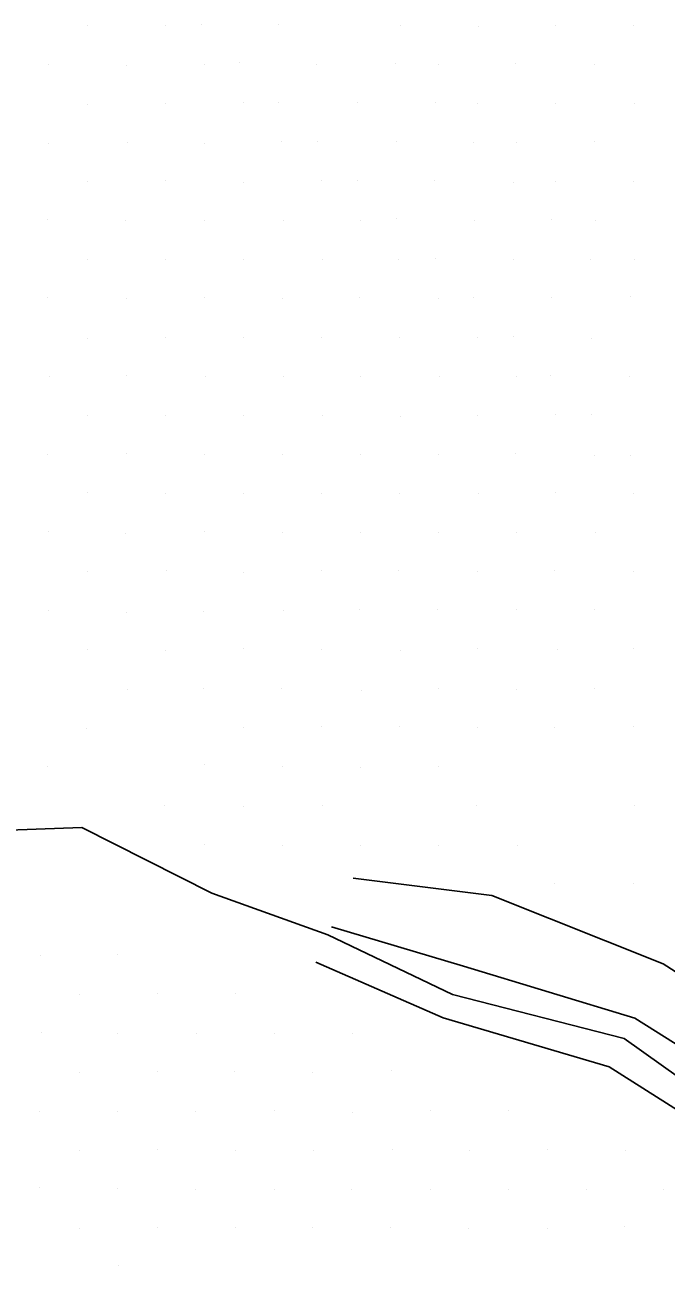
# Model space of a CAD drawing. Extents: x 1602514 to 1609837, y 863887 to 871157.
# Drawn here: x 1605003.1 to 1605119.4, y 868916.6 to 869141.8 of the extents above; entities that cross this region are included whole.
import ezdxf

# ---------------------------------------------------------------- set-up
doc = ezdxf.new("R2010")
doc.units = 0
for name, color, linetype in [('Survey-Flow line', 7, 'Continuous'), ('Survey-Ridge Lines', 7, 'Continuous'), ('Survey-Spot dirt', 7, 'Continuous')]:
    doc.layers.add(name, color=color, linetype=linetype)

msp = doc.modelspace()

# ---------------------------------------------------------------- linework, layer by layer
at = {"layer": 'Survey-Flow line'}
msp.add_lwpolyline([(1604943.89, 869011.51), (1604957.51, 869006.93), (1604971.71, 869004.01), (1604978.16, 869000.26), (1604981.09, 869000.68), (1604991.86, 868995.41), (1605013.45, 868996.21), (1605037.01, 868984.31), (1605058.06, 868976.72), (1605080.63, 868965.93), (1605111.76, 868957.91), (1605131.88, 868943.59), (1605158.6, 868931.74)], dxfattribs=at)
msp.add_lwpolyline([(1604943.89, 869011.51), (1604957.51, 869006.93), (1604971.71, 869004.01), (1604978.16, 869000.26), (1604981.09, 869000.68), (1604991.86, 868995.41), (1605013.45, 868996.21), (1605037.01, 868984.31), (1605058.06, 868976.72), (1605080.63, 868965.93), (1605111.76, 868957.91), (1605131.88, 868943.59), (1605158.6, 868931.74)], dxfattribs=at)
at = {"layer": 'Survey-Ridge Lines'}
for points in [[(1605062.63, 868987), (1605087.8, 868983.86), (1605118.87, 868971.47), (1605136.91, 868959.9), (1605167.55, 868945.32), (1605177.6, 868940.41), (1605218.91, 868923.44), (1605234.89, 868917.29)], [(1605062.63, 868987), (1605087.8, 868983.86), (1605118.87, 868971.47), (1605136.91, 868959.9), (1605167.55, 868945.32), (1605177.6, 868940.41), (1605218.91, 868923.44), (1605234.89, 868917.29)], [(1605058.7, 868978.16), (1605082.67, 868971.04), (1605113.7, 868961.63), (1605133.57, 868949.08), (1605159.58, 868933.23), (1605169.39, 868929.7)], [(1605058.7, 868978.16), (1605082.67, 868971.04), (1605113.7, 868961.63), (1605133.57, 868949.08), (1605159.58, 868933.23), (1605169.39, 868929.7)], [(1605055.88, 868971.8), (1605078.93, 868961.66), (1605109.07, 868952.79), (1605130.52, 868939.18), (1605155.25, 868926.66), (1605162.3, 868920.46), (1605208.4, 868907.04), (1605222.09, 868894.59)], [(1605055.88, 868971.8), (1605078.93, 868961.66), (1605109.07, 868952.79), (1605130.52, 868939.18), (1605155.25, 868926.66), (1605162.3, 868920.46), (1605208.4, 868907.04), (1605222.09, 868894.59)]]:
    msp.add_lwpolyline(points, dxfattribs=at)
at = {"layer": 'Survey-Spot dirt'}
for p, q in [((1605014.51, 869141.71), (1605014.51, 869141.71)), ((1605014.51, 869141.71), (1605014.51, 869141.71)), ((1605028.62, 869141.74), (1605028.62, 869141.74)), ((1605028.62, 869141.74), (1605028.62, 869141.74)), ((1605035.09, 869141.77), (1605035.09, 869141.77)), ((1605035.09, 869141.77), (1605035.09, 869141.77)), ((1605049.15, 869141.78), (1605049.15, 869141.78)), ((1605049.15, 869141.78), (1605049.15, 869141.78)), ((1605071.16, 869141.74), (1605071.16, 869141.74)), ((1605071.16, 869141.74), (1605071.16, 869141.74)), ((1605085.29, 869141.47), (1605085.29, 869141.47)), ((1605085.29, 869141.47), (1605085.29, 869141.47)), ((1605099.41, 869141.62), (1605099.41, 869141.62)), ((1605099.41, 869141.62), (1605099.41, 869141.62)), ((1605113.4, 869141.61), (1605113.4, 869141.61)), ((1605113.4, 869141.61), (1605113.4, 869141.61)), ((1605007.42, 869134.52), (1605007.42, 869134.52)), ((1605007.42, 869134.52), (1605007.42, 869134.52)), ((1605021.61, 869134.41), (1605021.61, 869134.41)), ((1605021.61, 869134.41), (1605021.61, 869134.41)), ((1605035.65, 869134.64), (1605035.65, 869134.64)), ((1605035.65, 869134.64), (1605035.65, 869134.64)), ((1605041.99, 869134.89), (1605041.99, 869134.89)), ((1605041.99, 869134.89), (1605041.99, 869134.89)), ((1605056.08, 869134.59), (1605056.08, 869134.59)), ((1605056.08, 869134.59), (1605056.08, 869134.59)), ((1605070.35, 869134.68), (1605070.35, 869134.68)), ((1605070.35, 869134.68), (1605070.35, 869134.68)), ((1605078.04, 869134.61), (1605078.04, 869134.61)), ((1605078.04, 869134.61), (1605078.04, 869134.61)), ((1605092.06, 869134.76), (1605092.06, 869134.76)), ((1605092.06, 869134.76), (1605092.06, 869134.76)), ((1605106.48, 869134.54), (1605106.48, 869134.54)), ((1605106.48, 869134.54), (1605106.48, 869134.54)), ((1605014.54, 869127.38), (1605014.54, 869127.38)), ((1605014.54, 869127.38), (1605014.54, 869127.38)), ((1605028.61, 869127.48), (1605028.61, 869127.48)), ((1605028.61, 869127.48), (1605028.61, 869127.48)), ((1605042.81, 869127.62), (1605042.81, 869127.62)), ((1605042.81, 869127.62), (1605042.81, 869127.62)), ((1605049.17, 869127.76), (1605049.17, 869127.76)), ((1605049.17, 869127.76), (1605049.17, 869127.76)), ((1605063.34, 869127.67), (1605063.34, 869127.67)), ((1605063.34, 869127.67), (1605063.34, 869127.67)), ((1605077.49, 869127.65), (1605077.49, 869127.65)), ((1605077.49, 869127.65), (1605077.49, 869127.65)), ((1605085.19, 869127.52), (1605085.19, 869127.52)), ((1605085.19, 869127.52), (1605085.19, 869127.52)), ((1605099.26, 869127.49), (1605099.26, 869127.49)), ((1605099.26, 869127.49), (1605099.26, 869127.49)), ((1605113.6, 869127.51), (1605113.6, 869127.51)), ((1605113.6, 869127.51), (1605113.6, 869127.51)), ((1605007.43, 869120.28), (1605007.43, 869120.28)), ((1605007.43, 869120.28), (1605007.43, 869120.28)), ((1605021.69, 869120.35), (1605021.69, 869120.35)), ((1605021.69, 869120.35), (1605021.69, 869120.35)), ((1605035.69, 869120.33), (1605035.69, 869120.33)), ((1605035.69, 869120.33), (1605035.69, 869120.33)), ((1605049.73, 869120.53), (1605049.73, 869120.53)), ((1605049.73, 869120.53), (1605049.73, 869120.53)), ((1605056.14, 869120.58), (1605056.14, 869120.58)), ((1605056.14, 869120.58), (1605056.14, 869120.58)), ((1605070.44, 869120.57), (1605070.44, 869120.57)), ((1605070.44, 869120.57), (1605070.44, 869120.57)), ((1605084.51, 869120.5), (1605084.51, 869120.5)), ((1605084.51, 869120.5), (1605084.51, 869120.5)), ((1605092.25, 869120.46), (1605092.25, 869120.46)), ((1605092.25, 869120.46), (1605092.25, 869120.46)), ((1605106.42, 869120.55), (1605106.42, 869120.55)), ((1605106.42, 869120.55), (1605106.42, 869120.55)), ((1605014.41, 869113.35), (1605014.41, 869113.35)), ((1605014.41, 869113.35), (1605014.41, 869113.35)), ((1605028.6, 869113.47), (1605028.6, 869113.47)), ((1605028.6, 869113.47), (1605028.6, 869113.47)), ((1605056.9, 869113.63), (1605056.9, 869113.63)), ((1605056.9, 869113.63), (1605056.9, 869113.63)), ((1605063.38, 869113.53), (1605063.38, 869113.53)), ((1605063.38, 869113.53), (1605063.38, 869113.53)), ((1605077.41, 869113.55), (1605077.41, 869113.55)), ((1605077.41, 869113.55), (1605077.41, 869113.55)), ((1605091.76, 869113.26), (1605091.76, 869113.26)), ((1605091.76, 869113.26), (1605091.76, 869113.26)), ((1605099.34, 869113.36), (1605099.34, 869113.36)), ((1605099.34, 869113.36), (1605099.34, 869113.36)), ((1605113.53, 869113.34), (1605113.53, 869113.34)), ((1605113.53, 869113.34), (1605113.53, 869113.34)), ((1605042.72, 869113.23), (1605042.72, 869113.23)), ((1605042.72, 869113.23), (1605042.72, 869113.23)), ((1605007.31, 869106.55), (1605007.31, 869106.55)), ((1605007.31, 869106.55), (1605007.31, 869106.55)), ((1605070.43, 869106.64), (1605070.43, 869106.64)), ((1605070.43, 869106.64), (1605070.43, 869106.64)), ((1605021.44, 869106.36), (1605021.44, 869106.36)), ((1605021.44, 869106.36), (1605021.44, 869106.36)), ((1605035.6, 869106.35), (1605035.6, 869106.35)), ((1605035.6, 869106.35), (1605035.6, 869106.35)), ((1605049.93, 869106.36), (1605049.93, 869106.36)), ((1605049.93, 869106.36), (1605049.93, 869106.36)), ((1605064.05, 869106.26), (1605064.05, 869106.26)), ((1605064.05, 869106.26), (1605064.05, 869106.26)), ((1605084.57, 869106.37), (1605084.57, 869106.37)), ((1605084.57, 869106.37), (1605084.57, 869106.37)), ((1605098.67, 869106.46), (1605098.67, 869106.46)), ((1605098.67, 869106.46), (1605098.67, 869106.46)), ((1605106.52, 869106.24), (1605106.52, 869106.24)), ((1605106.52, 869106.24), (1605106.52, 869106.24)), ((1605014.43, 869099.13), (1605014.43, 869099.13)), ((1605014.43, 869099.13), (1605014.43, 869099.13)), ((1605028.69, 869099.16), (1605028.69, 869099.16)), ((1605028.69, 869099.16), (1605028.69, 869099.16)), ((1605042.74, 869099.19), (1605042.74, 869099.19)), ((1605042.74, 869099.19), (1605042.74, 869099.19)), ((1605056.99, 869099.28), (1605056.99, 869099.28)), ((1605056.99, 869099.28), (1605056.99, 869099.28)), ((1605070.94, 869099.15), (1605070.94, 869099.15)), ((1605070.94, 869099.15), (1605070.94, 869099.15)), ((1605077.62, 869099.46), (1605077.62, 869099.46)), ((1605077.62, 869099.46), (1605077.62, 869099.46)), ((1605091.7, 869099.25), (1605091.7, 869099.25)), ((1605091.7, 869099.25), (1605091.7, 869099.25)), ((1605105.67, 869099.24), (1605105.67, 869099.24)), ((1605105.67, 869099.24), (1605105.67, 869099.24)), ((1605113.58, 869099.23), (1605113.58, 869099.23)), ((1605113.58, 869099.23), (1605113.58, 869099.23)), ((1605007.17, 869092.32), (1605007.17, 869092.32)), ((1605007.17, 869092.32), (1605007.17, 869092.32)), ((1605021.59, 869092.15), (1605021.59, 869092.15)), ((1605021.59, 869092.15), (1605021.59, 869092.15)), ((1605035.66, 869092.41), (1605035.66, 869092.41)), ((1605035.66, 869092.41), (1605035.66, 869092.41)), ((1605049.85, 869092.14), (1605049.85, 869092.14)), ((1605049.85, 869092.14), (1605049.85, 869092.14)), ((1605063.84, 869092.26), (1605063.84, 869092.26)), ((1605063.84, 869092.26), (1605063.84, 869092.26)), ((1605078.09, 869092.21), (1605078.09, 869092.21)), ((1605078.09, 869092.21), (1605078.09, 869092.21)), ((1605084.43, 869092.33), (1605084.43, 869092.33)), ((1605084.43, 869092.33), (1605084.43, 869092.33)), ((1605098.58, 869092.35), (1605098.58, 869092.35)), ((1605098.58, 869092.35), (1605098.58, 869092.35)), ((1605112.89, 869092.53), (1605112.89, 869092.53)), ((1605112.89, 869092.53), (1605112.89, 869092.53)), ((1605014.42, 869084.96), (1605014.42, 869084.96)), ((1605014.42, 869084.96), (1605014.42, 869084.96)), ((1605028.67, 869085.15), (1605028.67, 869085.15)), ((1605028.67, 869085.15), (1605028.67, 869085.15)), ((1605042.84, 869085.16), (1605042.84, 869085.16)), ((1605042.84, 869085.16), (1605042.84, 869085.16)), ((1605056.88, 869085.12), (1605056.88, 869085.12)), ((1605056.88, 869085.12), (1605056.88, 869085.12)), ((1605071.02, 869085.16), (1605071.02, 869085.16)), ((1605071.02, 869085.16), (1605071.02, 869085.16)), ((1605085.19, 869085.05), (1605085.19, 869085.05)), ((1605085.19, 869085.05), (1605085.19, 869085.05)), ((1605091.65, 869085.2), (1605091.65, 869085.2)), ((1605091.65, 869085.2), (1605091.65, 869085.2)), ((1605105.78, 869084.86), (1605105.78, 869084.86)), ((1605105.78, 869084.86), (1605105.78, 869084.86)), ((1605007.5, 869077.96), (1605007.5, 869077.96)), ((1605007.5, 869077.96), (1605007.5, 869077.96)), ((1605021.48, 869078.09), (1605021.48, 869078.09)), ((1605021.48, 869078.09), (1605021.48, 869078.09)), ((1605035.83, 869078), (1605035.83, 869078)), ((1605035.83, 869078), (1605035.83, 869078)), ((1605049.95, 869078.03), (1605049.95, 869078.03)), ((1605049.95, 869078.03), (1605049.95, 869078.03)), ((1605064.01, 869077.91), (1605064.01, 869077.91)), ((1605064.01, 869077.91), (1605064.01, 869077.91)), ((1605078.23, 869078.04), (1605078.23, 869078.04)), ((1605078.23, 869078.04), (1605078.23, 869078.04)), ((1605092.18, 869078.05), (1605092.18, 869078.05)), ((1605092.18, 869078.05), (1605092.18, 869078.05)), ((1605098.49, 869078.22), (1605098.49, 869078.22)), ((1605098.49, 869078.22), (1605098.49, 869078.22)), ((1605112.73, 869077.99), (1605112.73, 869077.99)), ((1605112.73, 869077.99), (1605112.73, 869077.99)), ((1605014.51, 869070.99), (1605014.51, 869070.99)), ((1605014.51, 869070.99), (1605014.51, 869070.99)), ((1605028.64, 869070.97), (1605028.64, 869070.97)), ((1605028.64, 869070.97), (1605028.64, 869070.97)), ((1605042.69, 869070.96), (1605042.69, 869070.96)), ((1605042.69, 869070.96), (1605042.69, 869070.96)), ((1605056.99, 869070.97), (1605056.99, 869070.97)), ((1605056.99, 869070.97), (1605056.99, 869070.97)), ((1605071.14, 869070.67), (1605071.14, 869070.67)), ((1605071.14, 869070.67), (1605071.14, 869070.67)), ((1605085.23, 869070.95), (1605085.23, 869070.95)), ((1605085.23, 869070.95), (1605085.23, 869070.95)), ((1605099.33, 869071.06), (1605099.33, 869071.06)), ((1605099.33, 869071.06), (1605099.33, 869071.06)), ((1605105.77, 869071.09), (1605105.77, 869071.09)), ((1605105.77, 869071.09), (1605105.77, 869071.09)), ((1605007.27, 869063.87), (1605007.27, 869063.87)), ((1605007.27, 869063.87), (1605007.27, 869063.87)), ((1605021.57, 869063.96), (1605021.57, 869063.96)), ((1605021.57, 869063.96), (1605021.57, 869063.96)), ((1605035.73, 869063.88), (1605035.73, 869063.88)), ((1605035.73, 869063.88), (1605035.73, 869063.88)), ((1605049.89, 869063.81), (1605049.89, 869063.81)), ((1605049.89, 869063.81), (1605049.89, 869063.81)), ((1605063.96, 869063.83), (1605063.96, 869063.83)), ((1605063.96, 869063.83), (1605063.96, 869063.83)), ((1605078.18, 869063.79), (1605078.18, 869063.79)), ((1605078.18, 869063.79), (1605078.18, 869063.79)), ((1605092.09, 869064), (1605092.09, 869064)), ((1605092.09, 869064), (1605092.09, 869064)), ((1605106.45, 869063.73), (1605106.45, 869063.73)), ((1605106.45, 869063.73), (1605106.45, 869063.73)), ((1605112.92, 869063.76), (1605112.92, 869063.76)), ((1605112.92, 869063.76), (1605112.92, 869063.76)), ((1605014.42, 869056.91), (1605014.42, 869056.91)), ((1605014.42, 869056.91), (1605014.42, 869056.91)), ((1605028.61, 869056.79), (1605028.61, 869056.79)), ((1605028.61, 869056.79), (1605028.61, 869056.79)), ((1605042.78, 869056.86), (1605042.78, 869056.86)), ((1605042.78, 869056.86), (1605042.78, 869056.86)), ((1605056.92, 869056.72), (1605056.92, 869056.72)), ((1605056.92, 869056.72), (1605056.92, 869056.72)), ((1605070.97, 869056.8), (1605070.97, 869056.8)), ((1605070.97, 869056.8), (1605070.97, 869056.8)), ((1605085.3, 869056.86), (1605085.3, 869056.86)), ((1605085.3, 869056.86), (1605085.3, 869056.86)), ((1605099.39, 869056.87), (1605099.39, 869056.87)), ((1605099.39, 869056.87), (1605099.39, 869056.87)), ((1605113.54, 869056.8), (1605113.54, 869056.8)), ((1605113.54, 869056.8), (1605113.54, 869056.8)), ((1605007.45, 869049.85), (1605007.45, 869049.85)), ((1605007.45, 869049.85), (1605007.45, 869049.85)), ((1605021.44, 869049.59), (1605021.44, 869049.59)), ((1605021.44, 869049.59), (1605021.44, 869049.59)), ((1605035.71, 869049.86), (1605035.71, 869049.86)), ((1605035.71, 869049.86), (1605035.71, 869049.86)), ((1605049.83, 869049.73), (1605049.83, 869049.73)), ((1605049.83, 869049.73), (1605049.83, 869049.73)), ((1605063.95, 869049.62), (1605063.95, 869049.62)), ((1605063.95, 869049.62), (1605063.95, 869049.62)), ((1605078.14, 869049.76), (1605078.14, 869049.76)), ((1605078.14, 869049.76), (1605078.14, 869049.76)), ((1605092.31, 869049.62), (1605092.31, 869049.62)), ((1605092.31, 869049.62), (1605092.31, 869049.62)), ((1605106.61, 869049.65), (1605106.61, 869049.65)), ((1605106.61, 869049.65), (1605106.61, 869049.65)), ((1605014.47, 869042.69), (1605014.47, 869042.69)), ((1605014.47, 869042.69), (1605014.47, 869042.69)), ((1605028.76, 869042.84), (1605028.76, 869042.84)), ((1605028.76, 869042.84), (1605028.76, 869042.84)), ((1605042.76, 869042.46), (1605042.76, 869042.46)), ((1605042.76, 869042.46), (1605042.76, 869042.46)), ((1605056.98, 869042.8), (1605056.98, 869042.8)), ((1605056.98, 869042.8), (1605056.98, 869042.8)), ((1605070.84, 869042.74), (1605070.84, 869042.74)), ((1605070.84, 869042.74), (1605070.84, 869042.74)), ((1605085.26, 869042.69), (1605085.26, 869042.69)), ((1605085.26, 869042.69), (1605085.26, 869042.69)), ((1605099.21, 869042.74), (1605099.21, 869042.74)), ((1605099.21, 869042.74), (1605099.21, 869042.74)), ((1605113.53, 869042.7), (1605113.53, 869042.7)), ((1605113.53, 869042.7), (1605113.53, 869042.7)), ((1605007.32, 869035.54), (1605007.32, 869035.54)), ((1605007.32, 869035.54), (1605007.32, 869035.54)), ((1605021.51, 869035.18), (1605021.51, 869035.18)), ((1605021.51, 869035.18), (1605021.51, 869035.18)), ((1605035.46, 869035.36), (1605035.46, 869035.36)), ((1605035.46, 869035.36), (1605035.46, 869035.36)), ((1605049.96, 869035.63), (1605049.96, 869035.63)), ((1605049.96, 869035.63), (1605049.96, 869035.63)), ((1605063.87, 869035.78), (1605063.87, 869035.78)), ((1605063.87, 869035.78), (1605063.87, 869035.78)), ((1605077.97, 869035.67), (1605077.97, 869035.67)), ((1605077.97, 869035.67), (1605077.97, 869035.67)), ((1605092.34, 869035.67), (1605092.34, 869035.67)), ((1605092.34, 869035.67), (1605092.34, 869035.67)), ((1605106.4, 869035.66), (1605106.4, 869035.66)), ((1605106.4, 869035.66), (1605106.4, 869035.66)), ((1605014.39, 869028.41), (1605014.39, 869028.41)), ((1605014.39, 869028.41), (1605014.39, 869028.41)), ((1605028.65, 869028.38), (1605028.65, 869028.38)), ((1605028.65, 869028.38), (1605028.65, 869028.38)), ((1605042.84, 869028.58), (1605042.84, 869028.58)), ((1605042.84, 869028.58), (1605042.84, 869028.58)), ((1605056.88, 869028.54), (1605056.88, 869028.54)), ((1605056.88, 869028.54), (1605056.88, 869028.54)), ((1605071.23, 869028.33), (1605071.23, 869028.33)), ((1605071.23, 869028.33), (1605071.23, 869028.33)), ((1605085.17, 869028.6), (1605085.17, 869028.6)), ((1605085.17, 869028.6), (1605085.17, 869028.6)), ((1605099.69, 869028.41), (1605099.69, 869028.41)), ((1605099.69, 869028.41), (1605099.69, 869028.41)), ((1605113.49, 869028.63), (1605113.49, 869028.63)), ((1605113.49, 869028.63), (1605113.49, 869028.63)), ((1605021.72, 869021.21), (1605021.72, 869021.21)), ((1605021.72, 869021.21), (1605021.72, 869021.21)), ((1605035.49, 869021.46), (1605035.49, 869021.46)), ((1605035.49, 869021.46), (1605035.49, 869021.46)), ((1605049.63, 869021.43), (1605049.63, 869021.43)), ((1605049.63, 869021.43), (1605049.63, 869021.43)), ((1605064.08, 869021.02), (1605064.08, 869021.02)), ((1605064.08, 869021.02), (1605064.08, 869021.02)), ((1605078.18, 869021.42), (1605078.18, 869021.42)), ((1605078.18, 869021.42), (1605078.18, 869021.42)), ((1605092.31, 869021.18), (1605092.31, 869021.18)), ((1605092.31, 869021.18), (1605092.31, 869021.18)), ((1605106.35, 869021.46), (1605106.35, 869021.46)), ((1605106.35, 869021.46), (1605106.35, 869021.46)), ((1605014.31, 869014.2), (1605014.31, 869014.2)), ((1605014.31, 869014.2), (1605014.31, 869014.2)), ((1605042.78, 869014.26), (1605042.78, 869014.26)), ((1605042.78, 869014.26), (1605042.78, 869014.26)), ((1605056.87, 869014.48), (1605056.87, 869014.48)), ((1605056.87, 869014.48), (1605056.87, 869014.48)), ((1605070.98, 869014.5), (1605070.98, 869014.5)), ((1605070.98, 869014.5), (1605070.98, 869014.5)), ((1605085.19, 869014.26), (1605085.19, 869014.26)), ((1605085.19, 869014.26), (1605085.19, 869014.26)), ((1605099.23, 869014.42), (1605099.23, 869014.42)), ((1605099.23, 869014.42), (1605099.23, 869014.42)), ((1605113.49, 869014.51), (1605113.49, 869014.51)), ((1605113.49, 869014.51), (1605113.49, 869014.51)), ((1605035.66, 869007.58), (1605035.66, 869007.58)), ((1605035.66, 869007.58), (1605035.66, 869007.58)), ((1605007.24, 869007.18), (1605007.24, 869007.18)), ((1605007.24, 869007.18), (1605007.24, 869007.18)), ((1605049.82, 869007.23), (1605049.82, 869007.23)), ((1605049.82, 869007.23), (1605049.82, 869007.23)), ((1605063.97, 869007.14), (1605063.97, 869007.14)), ((1605063.97, 869007.14), (1605063.97, 869007.14)), ((1605078.14, 869007.22), (1605078.14, 869007.22)), ((1605078.14, 869007.22), (1605078.14, 869007.22)), ((1605028.49, 869000.16), (1605028.49, 869000.16)), ((1605028.49, 869000.16), (1605028.49, 869000.16)), ((1605042.67, 868999.99), (1605042.67, 868999.99)), ((1605042.67, 868999.99), (1605042.67, 868999.99)), ((1605057.01, 869000.21), (1605057.01, 869000.21)), ((1605057.01, 869000.21), (1605057.01, 869000.21)), ((1605085.02, 869000.16), (1605085.02, 869000.16)), ((1605085.02, 869000.16), (1605085.02, 869000.16)), ((1605113.61, 869000.18), (1605113.61, 869000.18)), ((1605113.61, 869000.18), (1605113.61, 869000.18)), ((1605035.67, 868993.05), (1605035.67, 868993.05)), ((1605035.67, 868993.05), (1605035.67, 868993.05)), ((1605049.79, 868992.95), (1605049.79, 868992.95)), ((1605049.79, 868992.95), (1605049.79, 868992.95)), ((1605064.01, 868993), (1605064.01, 868993)), ((1605064.01, 868993), (1605064.01, 868993)), ((1605078.19, 868992.94), (1605078.19, 868992.94)), ((1605078.19, 868992.94), (1605078.19, 868992.94)), ((1605092.37, 868993), (1605092.37, 868993)), ((1605092.37, 868993), (1605092.37, 868993)), ((1605099.2, 868986), (1605099.2, 868986)), ((1605099.2, 868986), (1605099.2, 868986)), ((1605113.52, 868985.98), (1605113.52, 868985.98)), ((1605113.52, 868985.98), (1605113.52, 868985.98)), ((1605005.93, 868973.01), (1605005.93, 868973.01)), ((1605005.93, 868973.01), (1605005.93, 868973.01)), ((1605019.99, 868973.25), (1605019.99, 868973.25)), ((1605019.99, 868973.25), (1605019.99, 868973.25)), ((1605013.02, 868965.99), (1605013.02, 868965.99)), ((1605013.02, 868965.99), (1605013.02, 868965.99)), ((1605027.08, 868966.07), (1605027.08, 868966.07)), ((1605027.08, 868966.07), (1605027.08, 868966.07)), ((1605041.24, 868966.1), (1605041.24, 868966.1)), ((1605041.24, 868966.1), (1605041.24, 868966.1)), ((1605006.05, 868959.03), (1605006.05, 868959.03)), ((1605006.05, 868959.03), (1605006.05, 868959.03)), ((1605019.91, 868958.88), (1605019.91, 868958.88)), ((1605019.91, 868958.88), (1605019.91, 868958.88)), ((1605034.2, 868958.86), (1605034.2, 868958.86)), ((1605034.2, 868958.86), (1605034.2, 868958.86)), ((1605048.4, 868958.88), (1605048.4, 868958.88)), ((1605048.4, 868958.88), (1605048.4, 868958.88)), ((1605062.57, 868958.79), (1605062.57, 868958.79)), ((1605062.57, 868958.79), (1605062.57, 868958.79)), ((1605012.96, 868951.81), (1605012.96, 868951.81)), ((1605012.96, 868951.81), (1605012.96, 868951.81)), ((1605027.14, 868951.97), (1605027.14, 868951.97)), ((1605027.14, 868951.97), (1605027.14, 868951.97)), ((1605041.14, 868951.98), (1605041.14, 868951.98)), ((1605041.14, 868951.98), (1605041.14, 868951.98)), ((1605055.32, 868951.85), (1605055.32, 868951.85)), ((1605055.32, 868951.85), (1605055.32, 868951.85)), ((1605069.52, 868952.07), (1605069.52, 868952.07)), ((1605069.52, 868952.07), (1605069.52, 868952.07)), ((1605005.7, 868944.7), (1605005.7, 868944.7)), ((1605005.7, 868944.7), (1605005.7, 868944.7)), ((1605019.91, 868944.78), (1605019.91, 868944.78)), ((1605019.91, 868944.78), (1605019.91, 868944.78)), ((1605034.09, 868944.72), (1605034.09, 868944.72)), ((1605034.09, 868944.72), (1605034.09, 868944.72)), ((1605048.32, 868944.93), (1605048.32, 868944.93)), ((1605048.32, 868944.93), (1605048.32, 868944.93)), ((1605062.54, 868944.58), (1605062.54, 868944.58)), ((1605062.54, 868944.58), (1605062.54, 868944.58)), ((1605076.61, 868944.83), (1605076.61, 868944.83)), ((1605076.61, 868944.83), (1605076.61, 868944.83)), ((1605090.79, 868944.82), (1605090.79, 868944.82)), ((1605090.79, 868944.82), (1605090.79, 868944.82)), ((1605027.08, 868937.71), (1605027.08, 868937.71)), ((1605027.08, 868937.71), (1605027.08, 868937.71)), ((1605041.23, 868937.69), (1605041.23, 868937.69)), ((1605041.23, 868937.69), (1605041.23, 868937.69)), ((1605055.4, 868937.66), (1605055.4, 868937.66)), ((1605055.4, 868937.66), (1605055.4, 868937.66)), ((1605069.69, 868937.81), (1605069.69, 868937.81)), ((1605069.69, 868937.81), (1605069.69, 868937.81)), ((1605083.78, 868937.66), (1605083.78, 868937.66)), ((1605083.78, 868937.66), (1605083.78, 868937.66)), ((1605097.85, 868937.87), (1605097.85, 868937.87)), ((1605097.85, 868937.87), (1605097.85, 868937.87)), ((1605111.99, 868937.66), (1605111.99, 868937.66)), ((1605111.99, 868937.66), (1605111.99, 868937.66)), ((1605013.03, 868937.56), (1605013.03, 868937.56)), ((1605013.03, 868937.56), (1605013.03, 868937.56)), ((1605005.86, 868930.84), (1605005.86, 868930.84)), ((1605005.86, 868930.84), (1605005.86, 868930.84)), ((1605019.96, 868930.68), (1605019.96, 868930.68)), ((1605019.96, 868930.68), (1605019.96, 868930.68)), ((1605034.12, 868930.55), (1605034.12, 868930.55)), ((1605034.12, 868930.55), (1605034.12, 868930.55)), ((1605048.36, 868930.53), (1605048.36, 868930.53)), ((1605048.36, 868930.53), (1605048.36, 868930.53)), ((1605062.39, 868930.62), (1605062.39, 868930.62)), ((1605062.39, 868930.62), (1605062.39, 868930.62)), ((1605076.61, 868930.52), (1605076.61, 868930.52)), ((1605076.61, 868930.52), (1605076.61, 868930.52)), ((1605090.79, 868930.57), (1605090.79, 868930.57)), ((1605090.79, 868930.57), (1605090.79, 868930.57)), ((1605104.9, 868930.59), (1605104.9, 868930.59)), ((1605104.9, 868930.59), (1605104.9, 868930.59)), ((1605118.99, 868930.62), (1605118.99, 868930.62)), ((1605118.99, 868930.62), (1605118.99, 868930.62)), ((1605012.94, 868923.48), (1605012.94, 868923.48)), ((1605012.94, 868923.48), (1605012.94, 868923.48)), ((1605027.09, 868923.73), (1605027.09, 868923.73)), ((1605027.09, 868923.73), (1605027.09, 868923.73)), ((1605041.3, 868923.71), (1605041.3, 868923.71)), ((1605041.3, 868923.71), (1605041.3, 868923.71)), ((1605055.34, 868923.62), (1605055.34, 868923.62)), ((1605055.34, 868923.62), (1605055.34, 868923.62)), ((1605069.37, 868923.57), (1605069.37, 868923.57)), ((1605069.37, 868923.57), (1605069.37, 868923.57)), ((1605083.6, 868923.47), (1605083.6, 868923.47)), ((1605083.6, 868923.47), (1605083.6, 868923.47)), ((1605097.88, 868923.49), (1605097.88, 868923.49)), ((1605097.88, 868923.49), (1605097.88, 868923.49)), ((1605111.84, 868923.76), (1605111.84, 868923.76)), ((1605111.84, 868923.76), (1605111.84, 868923.76)), ((1605020.02, 868916.73), (1605020.02, 868916.73)), ((1605020.02, 868916.73), (1605020.02, 868916.73))]:
    msp.add_line(p, q, dxfattribs=at)

doc.saveas('drawing.dxf')
